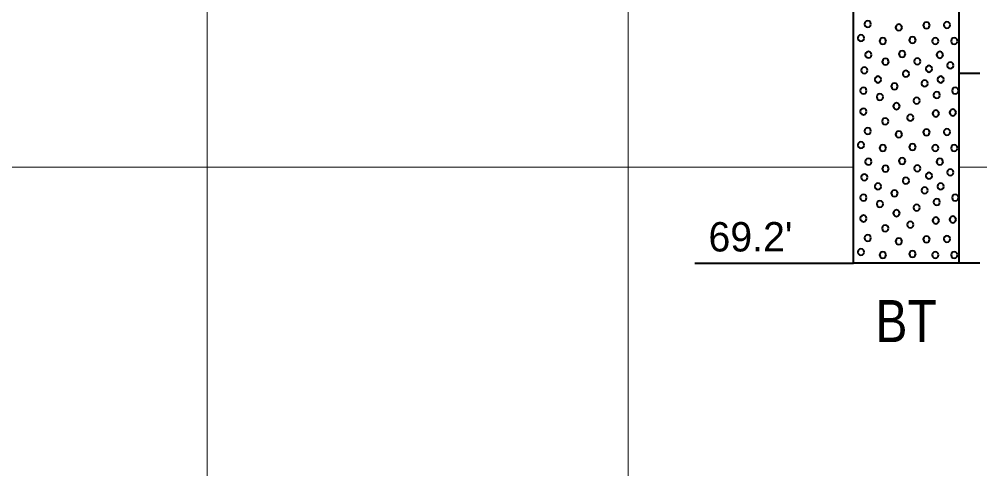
# Model space of a CAD drawing. Extents: x -582 to 653, y -817 to -3.
# Drawn here: x 269.33 to 292.15, y -262.64 to -251.96 of the extents above; entities that cross this region are included whole.
import ezdxf
from ezdxf.enums import TextEntityAlignment as Align

# ---------------------------------------------------------------- set-up
doc = ezdxf.new("R2010")
doc.units = 0
doc.header["$LTSCALE"] = 0.4
doc.layers.add('27', color=7, linetype='Continuous', lineweight=40)
doc.layers.add('7', color=7, linetype='Continuous', lineweight=13)

msp = doc.modelspace()

# ---------------------------------------------------------------- linework, layer by layer
at = {"layer": '27'}
for p, q in [((292.1465, -253.2529), (291.6465, -253.2529)), ((285.3791, -257.7529), (289.1465, -257.7529)), ((292.1465, -257.7529), (291.6465, -257.7529))]:
    msp.add_line(p, q, dxfattribs=at)
for points in [[(289.1465, -250.0529), (291.6465, -250.0529), (291.6465, -257.7529), (289.1465, -257.7529)], [(289.5623, -252.0763), (289.5521, -252.0382), (289.5242, -252.0103), (289.4861, -252.0001), (289.448, -252.0103), (289.4201, -252.0382), (289.4099, -252.0763), (289.4201, -252.1144), (289.448, -252.1423), (289.4861, -252.1525), (289.5242, -252.1423), (289.5521, -252.1144)], [(290.9582, -252.1055), (290.9479, -252.0674), (290.9201, -252.0395), (290.882, -252.0293), (290.8439, -252.0395), (290.816, -252.0674), (290.8058, -252.1055), (290.816, -252.1436), (290.8439, -252.1715), (290.882, -252.1817), (290.9201, -252.1715), (290.9479, -252.1436)], [(291.4438, -252.0979), (291.4336, -252.0598), (291.4057, -252.0319), (291.3676, -252.0217), (291.3295, -252.0319), (291.3016, -252.0598), (291.2914, -252.0979), (291.3016, -252.136), (291.3295, -252.1639), (291.3676, -252.1741), (291.4057, -252.1639), (291.4336, -252.136)], [(290.3009, -252.1564), (290.2907, -252.1183), (290.2628, -252.0904), (290.2247, -252.0802), (290.1866, -252.0904), (290.1587, -252.1183), (290.1485, -252.1564), (290.1587, -252.1945), (290.1866, -252.2224), (290.2247, -252.2326), (290.2628, -252.2224), (290.2907, -252.1945)], [(289.4008, -252.4094), (289.3906, -252.3713), (289.3627, -252.3434), (289.3246, -252.3332), (289.2865, -252.3434), (289.2587, -252.3713), (289.2484, -252.4094), (289.2587, -252.4475), (289.2865, -252.4754), (289.3246, -252.4856), (289.3627, -252.4754), (289.3906, -252.4475)], [(289.9195, -252.4793), (289.9093, -252.4412), (289.8814, -252.4133), (289.8433, -252.4031), (289.8052, -252.4133), (289.7773, -252.4412), (289.7671, -252.4793), (289.7773, -252.5174), (289.8052, -252.5453), (289.8433, -252.5555), (289.8814, -252.5453), (289.9093, -252.5174)], [(290.6238, -252.4564), (290.6136, -252.4183), (290.5857, -252.3904), (290.5476, -252.3802), (290.5095, -252.3904), (290.4816, -252.4183), (290.4714, -252.4564), (290.4816, -252.4945), (290.5095, -252.5224), (290.5476, -252.5326), (290.5857, -252.5224), (290.6136, -252.4945)], [(291.1666, -252.4793), (291.1564, -252.4412), (291.1285, -252.4133), (291.0904, -252.4031), (291.0523, -252.4133), (291.0245, -252.4412), (291.0142, -252.4793), (291.0245, -252.5174), (291.0523, -252.5453), (291.0904, -252.5555), (291.1285, -252.5453), (291.1564, -252.5174)], [(291.6167, -252.4793), (291.6065, -252.4412), (291.5786, -252.4133), (291.5405, -252.4031), (291.5024, -252.4133), (291.4745, -252.4412), (291.4643, -252.4793), (291.4745, -252.5174), (291.5024, -252.5453), (291.5405, -252.5555), (291.5786, -252.5453), (291.6065, -252.5174)], [(289.5784, -252.8055), (289.5682, -252.7674), (289.5403, -252.7396), (289.5022, -252.7293), (289.4641, -252.7396), (289.4362, -252.7674), (289.426, -252.8055), (289.4362, -252.8436), (289.4641, -252.8715), (289.5022, -252.8817), (289.5403, -252.8715), (289.5682, -252.8436)], [(290.3794, -252.786), (290.3692, -252.7479), (290.3413, -252.72), (290.3032, -252.7098), (290.2651, -252.72), (290.2372, -252.7479), (290.227, -252.786), (290.2372, -252.8241), (290.2651, -252.8519), (290.3032, -252.8622), (290.3413, -252.8519), (290.3692, -252.8241)], [(291.273, -252.8056), (291.2628, -252.7675), (291.2349, -252.7396), (291.1968, -252.7294), (291.1587, -252.7396), (291.1308, -252.7675), (291.1206, -252.8056), (291.1308, -252.8437), (291.1587, -252.8716), (291.1968, -252.8818), (291.2349, -252.8716), (291.2628, -252.8437)], [(289.9833, -252.9708), (289.9731, -252.9327), (289.9452, -252.9048), (289.9071, -252.8946), (289.869, -252.9048), (289.8411, -252.9327), (289.8309, -252.9708), (289.8411, -253.0089), (289.869, -253.0368), (289.9071, -253.047), (289.9452, -253.0368), (289.9731, -253.0089)], [(290.7384, -252.9618), (290.7282, -252.9237), (290.7003, -252.8958), (290.6622, -252.8856), (290.6241, -252.8958), (290.5962, -252.9237), (290.586, -252.9618), (290.5962, -252.9999), (290.6241, -253.0278), (290.6622, -253.038), (290.7003, -253.0278), (290.7282, -252.9999)], [(289.4822, -253.1734), (289.472, -253.1353), (289.4441, -253.1074), (289.406, -253.0972), (289.3679, -253.1074), (289.34, -253.1353), (289.3298, -253.1734), (289.34, -253.2115), (289.3679, -253.2394), (289.406, -253.2496), (289.4441, -253.2394), (289.472, -253.2115)], [(290.4683, -253.2566), (290.4581, -253.2185), (290.4302, -253.1906), (290.3921, -253.1804), (290.354, -253.1906), (290.3261, -253.2185), (290.3159, -253.2566), (290.3261, -253.2947), (290.354, -253.3226), (290.3921, -253.3328), (290.4302, -253.3226), (290.4581, -253.2947)], [(291.0166, -253.1391), (291.0064, -253.101), (290.9785, -253.0731), (290.9404, -253.0629), (290.9023, -253.0731), (290.8744, -253.101), (290.8642, -253.1391), (290.8744, -253.1772), (290.9023, -253.2051), (290.9404, -253.2153), (290.9785, -253.2051), (291.0064, -253.1772)], [(291.5239, -253.0577), (291.5137, -253.0196), (291.4858, -252.9917), (291.4477, -252.9815), (291.4096, -252.9917), (291.3817, -253.0196), (291.3715, -253.0577), (291.3817, -253.0958), (291.4096, -253.1237), (291.4477, -253.1339), (291.4858, -253.1237), (291.5137, -253.0958)], [(289.8051, -253.3921), (289.7949, -253.354), (289.767, -253.3261), (289.7289, -253.3159), (289.6908, -253.3261), (289.6629, -253.354), (289.6527, -253.3921), (289.6629, -253.4302), (289.6908, -253.458), (289.7289, -253.4683), (289.767, -253.458), (289.7949, -253.4302)], [(290.9124, -253.4849), (290.9022, -253.4468), (290.8743, -253.4189), (290.8362, -253.4087), (290.7981, -253.4189), (290.7702, -253.4468), (290.76, -253.4849), (290.7702, -253.523), (290.7981, -253.5508), (290.8362, -253.5611), (290.8743, -253.5508), (290.9022, -253.523)], [(291.2938, -253.3921), (291.2836, -253.354), (291.2557, -253.3261), (291.2176, -253.3159), (291.1795, -253.3261), (291.1516, -253.354), (291.1414, -253.3921), (291.1516, -253.4302), (291.1795, -253.458), (291.2176, -253.4683), (291.2557, -253.458), (291.2836, -253.4302)], [(289.4593, -253.6577), (289.4491, -253.6196), (289.4212, -253.5918), (289.3831, -253.5815), (289.345, -253.5918), (289.3171, -253.6196), (289.3069, -253.6577), (289.3171, -253.6958), (289.345, -253.7237), (289.3831, -253.7339), (289.4212, -253.7237), (289.4491, -253.6958)], [(290.1967, -253.5535), (290.1865, -253.5154), (290.1586, -253.4875), (290.1205, -253.4773), (290.0824, -253.4875), (290.0545, -253.5154), (290.0443, -253.5535), (290.0545, -253.5916), (290.0824, -253.6195), (290.1205, -253.6297), (290.1586, -253.6195), (290.1865, -253.5916)], [(291.6396, -253.6577), (291.6293, -253.6196), (291.6015, -253.5918), (291.5634, -253.5815), (291.5253, -253.5918), (291.4974, -253.6196), (291.4872, -253.6577), (291.4974, -253.6958), (291.5253, -253.7237), (291.5634, -253.7339), (291.6015, -253.7237), (291.6293, -253.6958)], [(289.8509, -253.8078), (289.8407, -253.7697), (289.8128, -253.7418), (289.7747, -253.7316), (289.7366, -253.7418), (289.7087, -253.7697), (289.6985, -253.8078), (289.7087, -253.8459), (289.7366, -253.8737), (289.7747, -253.884), (289.8128, -253.8737), (289.8407, -253.8459)], [(290.723, -253.8955), (290.7128, -253.8574), (290.6849, -253.8295), (290.6468, -253.8193), (290.6087, -253.8295), (290.5808, -253.8574), (290.5706, -253.8955), (290.5808, -253.9336), (290.6087, -253.9615), (290.6468, -253.9717), (290.6849, -253.9615), (290.7128, -253.9336)], [(291.201, -253.762), (291.1908, -253.7239), (291.1629, -253.696), (291.1248, -253.6858), (291.0867, -253.696), (291.0588, -253.7239), (291.0486, -253.762), (291.0588, -253.8001), (291.0867, -253.828), (291.1248, -253.8382), (291.1629, -253.828), (291.1908, -253.8001)], [(289.4593, -254.1535), (289.4491, -254.1154), (289.4212, -254.0876), (289.3831, -254.0773), (289.345, -254.0876), (289.3171, -254.1154), (289.3069, -254.1535), (289.3171, -254.1916), (289.345, -254.2195), (289.3831, -254.2297), (289.4212, -254.2195), (289.4491, -254.1916)], [(290.245, -254.0264), (290.2348, -253.9883), (290.2069, -253.9604), (290.1688, -253.9502), (290.1307, -253.9604), (290.1028, -253.9883), (290.0926, -254.0264), (290.1028, -254.0645), (290.1307, -254.0924), (290.1688, -254.1026), (290.2069, -254.0924), (290.2348, -254.0645)], [(291.5823, -254.1764), (291.5721, -254.1383), (291.5442, -254.1104), (291.5061, -254.1002), (291.468, -254.1104), (291.4402, -254.1383), (291.4299, -254.1764), (291.4402, -254.2145), (291.468, -254.2424), (291.5061, -254.2526), (291.5442, -254.2424), (291.5721, -254.2145)], [(289.978, -254.3849), (289.9678, -254.3468), (289.9399, -254.3189), (289.9018, -254.3087), (289.8637, -254.3189), (289.8358, -254.3468), (289.8256, -254.3849), (289.8358, -254.423), (289.8637, -254.4509), (289.9018, -254.4611), (289.9399, -254.4509), (289.9678, -254.423)], [(290.573, -254.301), (290.5628, -254.2629), (290.5349, -254.235), (290.4968, -254.2248), (290.4587, -254.235), (290.4308, -254.2629), (290.4206, -254.301), (290.4308, -254.3391), (290.4587, -254.367), (290.4968, -254.3772), (290.5349, -254.367), (290.5628, -254.3391)], [(291.1781, -254.2006), (291.1679, -254.1625), (291.14, -254.1346), (291.1019, -254.1244), (291.0638, -254.1346), (291.0359, -254.1625), (291.0257, -254.2006), (291.0359, -254.2387), (291.0638, -254.2666), (291.1019, -254.2768), (291.14, -254.2666), (291.1679, -254.2387)], [(289.5623, -254.6163), (289.5521, -254.5782), (289.5242, -254.5503), (289.4861, -254.5401), (289.448, -254.5503), (289.4201, -254.5782), (289.4099, -254.6163), (289.4201, -254.6544), (289.448, -254.6823), (289.4861, -254.6925), (289.5242, -254.6823), (289.5521, -254.6544)], [(290.9582, -254.6455), (290.9479, -254.6074), (290.9201, -254.5795), (290.882, -254.5693), (290.8439, -254.5795), (290.816, -254.6074), (290.8058, -254.6455), (290.816, -254.6836), (290.8439, -254.7115), (290.882, -254.7217), (290.9201, -254.7115), (290.9479, -254.6836)], [(291.4438, -254.6379), (291.4336, -254.5998), (291.4057, -254.5719), (291.3676, -254.5617), (291.3295, -254.5719), (291.3016, -254.5998), (291.2914, -254.6379), (291.3016, -254.676), (291.3295, -254.7039), (291.3676, -254.7141), (291.4057, -254.7039), (291.4336, -254.676)], [(290.3009, -254.6964), (290.2907, -254.6583), (290.2628, -254.6304), (290.2247, -254.6202), (290.1866, -254.6304), (290.1587, -254.6583), (290.1485, -254.6964), (290.1587, -254.7345), (290.1866, -254.7624), (290.2247, -254.7726), (290.2628, -254.7624), (290.2907, -254.7345)], [(289.4008, -254.9494), (289.3906, -254.9113), (289.3627, -254.8834), (289.3246, -254.8732), (289.2865, -254.8834), (289.2587, -254.9113), (289.2484, -254.9494), (289.2587, -254.9875), (289.2865, -255.0154), (289.3246, -255.0256), (289.3627, -255.0154), (289.3906, -254.9875)], [(289.9195, -255.0193), (289.9093, -254.9812), (289.8814, -254.9533), (289.8433, -254.9431), (289.8052, -254.9533), (289.7773, -254.9812), (289.7671, -255.0193), (289.7773, -255.0574), (289.8052, -255.0853), (289.8433, -255.0955), (289.8814, -255.0853), (289.9093, -255.0574)], [(290.6238, -254.9964), (290.6136, -254.9583), (290.5857, -254.9304), (290.5476, -254.9202), (290.5095, -254.9304), (290.4816, -254.9583), (290.4714, -254.9964), (290.4816, -255.0345), (290.5095, -255.0624), (290.5476, -255.0726), (290.5857, -255.0624), (290.6136, -255.0345)], [(291.1666, -255.0193), (291.1564, -254.9812), (291.1285, -254.9533), (291.0904, -254.9431), (291.0523, -254.9533), (291.0245, -254.9812), (291.0142, -255.0193), (291.0245, -255.0574), (291.0523, -255.0853), (291.0904, -255.0955), (291.1285, -255.0853), (291.1564, -255.0574)], [(291.6167, -255.0193), (291.6065, -254.9812), (291.5786, -254.9533), (291.5405, -254.9431), (291.5024, -254.9533), (291.4745, -254.9812), (291.4643, -255.0193), (291.4745, -255.0574), (291.5024, -255.0853), (291.5405, -255.0955), (291.5786, -255.0853), (291.6065, -255.0574)], [(290.3794, -255.326), (290.3692, -255.2879), (290.3413, -255.26), (290.3032, -255.2498), (290.2651, -255.26), (290.2372, -255.2879), (290.227, -255.326), (290.2372, -255.3641), (290.2651, -255.3919), (290.3032, -255.4022), (290.3413, -255.3919), (290.3692, -255.3641)], [(289.5784, -255.3455), (289.5682, -255.3074), (289.5403, -255.2796), (289.5022, -255.2693), (289.4641, -255.2796), (289.4362, -255.3074), (289.426, -255.3455), (289.4362, -255.3836), (289.4641, -255.4115), (289.5022, -255.4217), (289.5403, -255.4115), (289.5682, -255.3836)], [(289.9833, -255.5108), (289.9731, -255.4727), (289.9452, -255.4448), (289.9071, -255.4346), (289.869, -255.4448), (289.8411, -255.4727), (289.8309, -255.5108), (289.8411, -255.5489), (289.869, -255.5768), (289.9071, -255.587), (289.9452, -255.5768), (289.9731, -255.5489)], [(290.7384, -255.5018), (290.7282, -255.4637), (290.7003, -255.4358), (290.6622, -255.4256), (290.6241, -255.4358), (290.5962, -255.4637), (290.586, -255.5018), (290.5962, -255.5399), (290.6241, -255.5678), (290.6622, -255.578), (290.7003, -255.5678), (290.7282, -255.5399)], [(291.273, -255.3456), (291.2628, -255.3075), (291.2349, -255.2796), (291.1968, -255.2694), (291.1587, -255.2796), (291.1308, -255.3075), (291.1206, -255.3456), (291.1308, -255.3837), (291.1587, -255.4116), (291.1968, -255.4218), (291.2349, -255.4116), (291.2628, -255.3837)], [(289.4822, -255.7134), (289.472, -255.6753), (289.4441, -255.6474), (289.406, -255.6372), (289.3679, -255.6474), (289.34, -255.6753), (289.3298, -255.7134), (289.34, -255.7515), (289.3679, -255.7794), (289.406, -255.7896), (289.4441, -255.7794), (289.472, -255.7515)], [(291.0166, -255.6791), (291.0064, -255.641), (290.9785, -255.6131), (290.9404, -255.6029), (290.9023, -255.6131), (290.8744, -255.641), (290.8642, -255.6791), (290.8744, -255.7172), (290.9023, -255.7451), (290.9404, -255.7553), (290.9785, -255.7451), (291.0064, -255.7172)], [(291.5239, -255.5977), (291.5137, -255.5596), (291.4858, -255.5317), (291.4477, -255.5215), (291.4096, -255.5317), (291.3817, -255.5596), (291.3715, -255.5977), (291.3817, -255.6358), (291.4096, -255.6637), (291.4477, -255.6739), (291.4858, -255.6637), (291.5137, -255.6358)], [(289.8051, -255.9321), (289.7949, -255.894), (289.767, -255.8661), (289.7289, -255.8559), (289.6908, -255.8661), (289.6629, -255.894), (289.6527, -255.9321), (289.6629, -255.9702), (289.6908, -255.998), (289.7289, -256.0083), (289.767, -255.998), (289.7949, -255.9702)], [(290.4683, -255.7966), (290.4581, -255.7585), (290.4302, -255.7306), (290.3921, -255.7204), (290.354, -255.7306), (290.3261, -255.7585), (290.3159, -255.7966), (290.3261, -255.8347), (290.354, -255.8626), (290.3921, -255.8728), (290.4302, -255.8626), (290.4581, -255.8347)], [(291.2938, -255.9321), (291.2836, -255.894), (291.2557, -255.8661), (291.2176, -255.8559), (291.1795, -255.8661), (291.1516, -255.894), (291.1414, -255.9321), (291.1516, -255.9702), (291.1795, -255.998), (291.2176, -256.0083), (291.2557, -255.998), (291.2836, -255.9702)], [(289.4593, -256.1977), (289.4491, -256.1596), (289.4212, -256.1318), (289.3831, -256.1215), (289.345, -256.1318), (289.3171, -256.1596), (289.3069, -256.1977), (289.3171, -256.2358), (289.345, -256.2637), (289.3831, -256.2739), (289.4212, -256.2637), (289.4491, -256.2358)], [(290.1967, -256.0935), (290.1865, -256.0554), (290.1586, -256.0275), (290.1205, -256.0173), (290.0824, -256.0275), (290.0545, -256.0554), (290.0443, -256.0935), (290.0545, -256.1316), (290.0824, -256.1595), (290.1205, -256.1697), (290.1586, -256.1595), (290.1865, -256.1316)], [(290.9124, -256.0249), (290.9022, -255.9868), (290.8743, -255.9589), (290.8362, -255.9487), (290.7981, -255.9589), (290.7702, -255.9868), (290.76, -256.0249), (290.7702, -256.063), (290.7981, -256.0908), (290.8362, -256.1011), (290.8743, -256.0908), (290.9022, -256.063)], [(291.6396, -256.1977), (291.6293, -256.1596), (291.6015, -256.1318), (291.5634, -256.1215), (291.5253, -256.1318), (291.4974, -256.1596), (291.4872, -256.1977), (291.4974, -256.2358), (291.5253, -256.2637), (291.5634, -256.2739), (291.6015, -256.2637), (291.6293, -256.2358)], [(289.8509, -256.3478), (289.8407, -256.3097), (289.8128, -256.2818), (289.7747, -256.2716), (289.7366, -256.2818), (289.7087, -256.3097), (289.6985, -256.3478), (289.7087, -256.3859), (289.7366, -256.4137), (289.7747, -256.424), (289.8128, -256.4137), (289.8407, -256.3859)], [(290.723, -256.4355), (290.7128, -256.3974), (290.6849, -256.3695), (290.6468, -256.3593), (290.6087, -256.3695), (290.5808, -256.3974), (290.5706, -256.4355), (290.5808, -256.4736), (290.6087, -256.5015), (290.6468, -256.5117), (290.6849, -256.5015), (290.7128, -256.4736)], [(291.201, -256.302), (291.1908, -256.2639), (291.1629, -256.236), (291.1248, -256.2258), (291.0867, -256.236), (291.0588, -256.2639), (291.0486, -256.302), (291.0588, -256.3401), (291.0867, -256.368), (291.1248, -256.3782), (291.1629, -256.368), (291.1908, -256.3401)], [(289.4593, -256.6935), (289.4491, -256.6554), (289.4212, -256.6276), (289.3831, -256.6173), (289.345, -256.6276), (289.3171, -256.6554), (289.3069, -256.6935), (289.3171, -256.7316), (289.345, -256.7595), (289.3831, -256.7697), (289.4212, -256.7595), (289.4491, -256.7316)], [(290.245, -256.5664), (290.2348, -256.5283), (290.2069, -256.5004), (290.1688, -256.4902), (290.1307, -256.5004), (290.1028, -256.5283), (290.0926, -256.5664), (290.1028, -256.6045), (290.1307, -256.6324), (290.1688, -256.6426), (290.2069, -256.6324), (290.2348, -256.6045)], [(289.978, -256.9249), (289.9678, -256.8868), (289.9399, -256.8589), (289.9018, -256.8487), (289.8637, -256.8589), (289.8358, -256.8868), (289.8256, -256.9249), (289.8358, -256.963), (289.8637, -256.9909), (289.9018, -257.0011), (289.9399, -256.9909), (289.9678, -256.963)], [(290.573, -256.841), (290.5628, -256.8029), (290.5349, -256.775), (290.4968, -256.7648), (290.4587, -256.775), (290.4308, -256.8029), (290.4206, -256.841), (290.4308, -256.8791), (290.4587, -256.907), (290.4968, -256.9172), (290.5349, -256.907), (290.5628, -256.8791)], [(291.1781, -256.7406), (291.1679, -256.7025), (291.14, -256.6746), (291.1019, -256.6644), (291.0638, -256.6746), (291.0359, -256.7025), (291.0257, -256.7406), (291.0359, -256.7787), (291.0638, -256.8066), (291.1019, -256.8168), (291.14, -256.8066), (291.1679, -256.7787)], [(291.5823, -256.7164), (291.5721, -256.6783), (291.5442, -256.6504), (291.5061, -256.6402), (291.468, -256.6504), (291.4402, -256.6783), (291.4299, -256.7164), (291.4402, -256.7545), (291.468, -256.7824), (291.5061, -256.7926), (291.5442, -256.7824), (291.5721, -256.7545)], [(289.5623, -257.1563), (289.5521, -257.1182), (289.5242, -257.0903), (289.4861, -257.0801), (289.448, -257.0903), (289.4201, -257.1182), (289.4099, -257.1563), (289.4201, -257.1944), (289.448, -257.2223), (289.4861, -257.2325), (289.5242, -257.2223), (289.5521, -257.1944)], [(290.3009, -257.2364), (290.2907, -257.1983), (290.2628, -257.1704), (290.2247, -257.1602), (290.1866, -257.1704), (290.1587, -257.1983), (290.1485, -257.2364), (290.1587, -257.2745), (290.1866, -257.3024), (290.2247, -257.3126), (290.2628, -257.3024), (290.2907, -257.2745)], [(290.9582, -257.1855), (290.9479, -257.1474), (290.9201, -257.1195), (290.882, -257.1093), (290.8439, -257.1195), (290.816, -257.1474), (290.8058, -257.1855), (290.816, -257.2236), (290.8439, -257.2515), (290.882, -257.2617), (290.9201, -257.2515), (290.9479, -257.2236)], [(291.4438, -257.1779), (291.4336, -257.1398), (291.4057, -257.1119), (291.3676, -257.1017), (291.3295, -257.1119), (291.3016, -257.1398), (291.2914, -257.1779), (291.3016, -257.216), (291.3295, -257.2439), (291.3676, -257.2541), (291.4057, -257.2439), (291.4336, -257.216)], [(289.4008, -257.4894), (289.3906, -257.4513), (289.3627, -257.4234), (289.3246, -257.4132), (289.2865, -257.4234), (289.2587, -257.4513), (289.2484, -257.4894), (289.2587, -257.5275), (289.2865, -257.5554), (289.3246, -257.5656), (289.3627, -257.5554), (289.3906, -257.5275)], [(289.9195, -257.5593), (289.9093, -257.5212), (289.8814, -257.4933), (289.8433, -257.4831), (289.8052, -257.4933), (289.7773, -257.5212), (289.7671, -257.5593), (289.7773, -257.5974), (289.8052, -257.6253), (289.8433, -257.6355), (289.8814, -257.6253), (289.9093, -257.5974)], [(290.6238, -257.5364), (290.6136, -257.4983), (290.5857, -257.4704), (290.5476, -257.4602), (290.5095, -257.4704), (290.4816, -257.4983), (290.4714, -257.5364), (290.4816, -257.5745), (290.5095, -257.6024), (290.5476, -257.6126), (290.5857, -257.6024), (290.6136, -257.5745)], [(291.1666, -257.5593), (291.1564, -257.5212), (291.1285, -257.4933), (291.0904, -257.4831), (291.0523, -257.4933), (291.0245, -257.5212), (291.0142, -257.5593), (291.0245, -257.5974), (291.0523, -257.6253), (291.0904, -257.6355), (291.1285, -257.6253), (291.1564, -257.5974)], [(291.6167, -257.5593), (291.6065, -257.5212), (291.5786, -257.4933), (291.5405, -257.4831), (291.5024, -257.4933), (291.4745, -257.5212), (291.4643, -257.5593), (291.4745, -257.5974), (291.5024, -257.6253), (291.5405, -257.6355), (291.5786, -257.6253), (291.6065, -257.5974)]]:
    msp.add_lwpolyline(points, close=True, dxfattribs=at)
at = {"layer": '7'}
for p, q in [((273.7965, -306.6952), (273.7965, -169.1034)), ((283.7965, -306.6952), (283.7965, -169.1034)), ((267.1877, -255.4729), (289.1465, -255.4729)), ((291.6465, -255.4729), (324.5465, -255.4729))]:
    msp.add_line(p, q, dxfattribs=at)

# ---------------------------------------------------------------- texts
at = {"layer": '27'}
msp.add_text("69.2'", height=0.6976, dxfattribs=at).set_placement((285.7031, -257.4765))
at = {"layer": '27', "width": 0.85}
msp.add_text('BT', height=1, dxfattribs=at).set_placement((290.3965, -259.6298), align=Align.CENTER)

doc.saveas('drawing.dxf')
